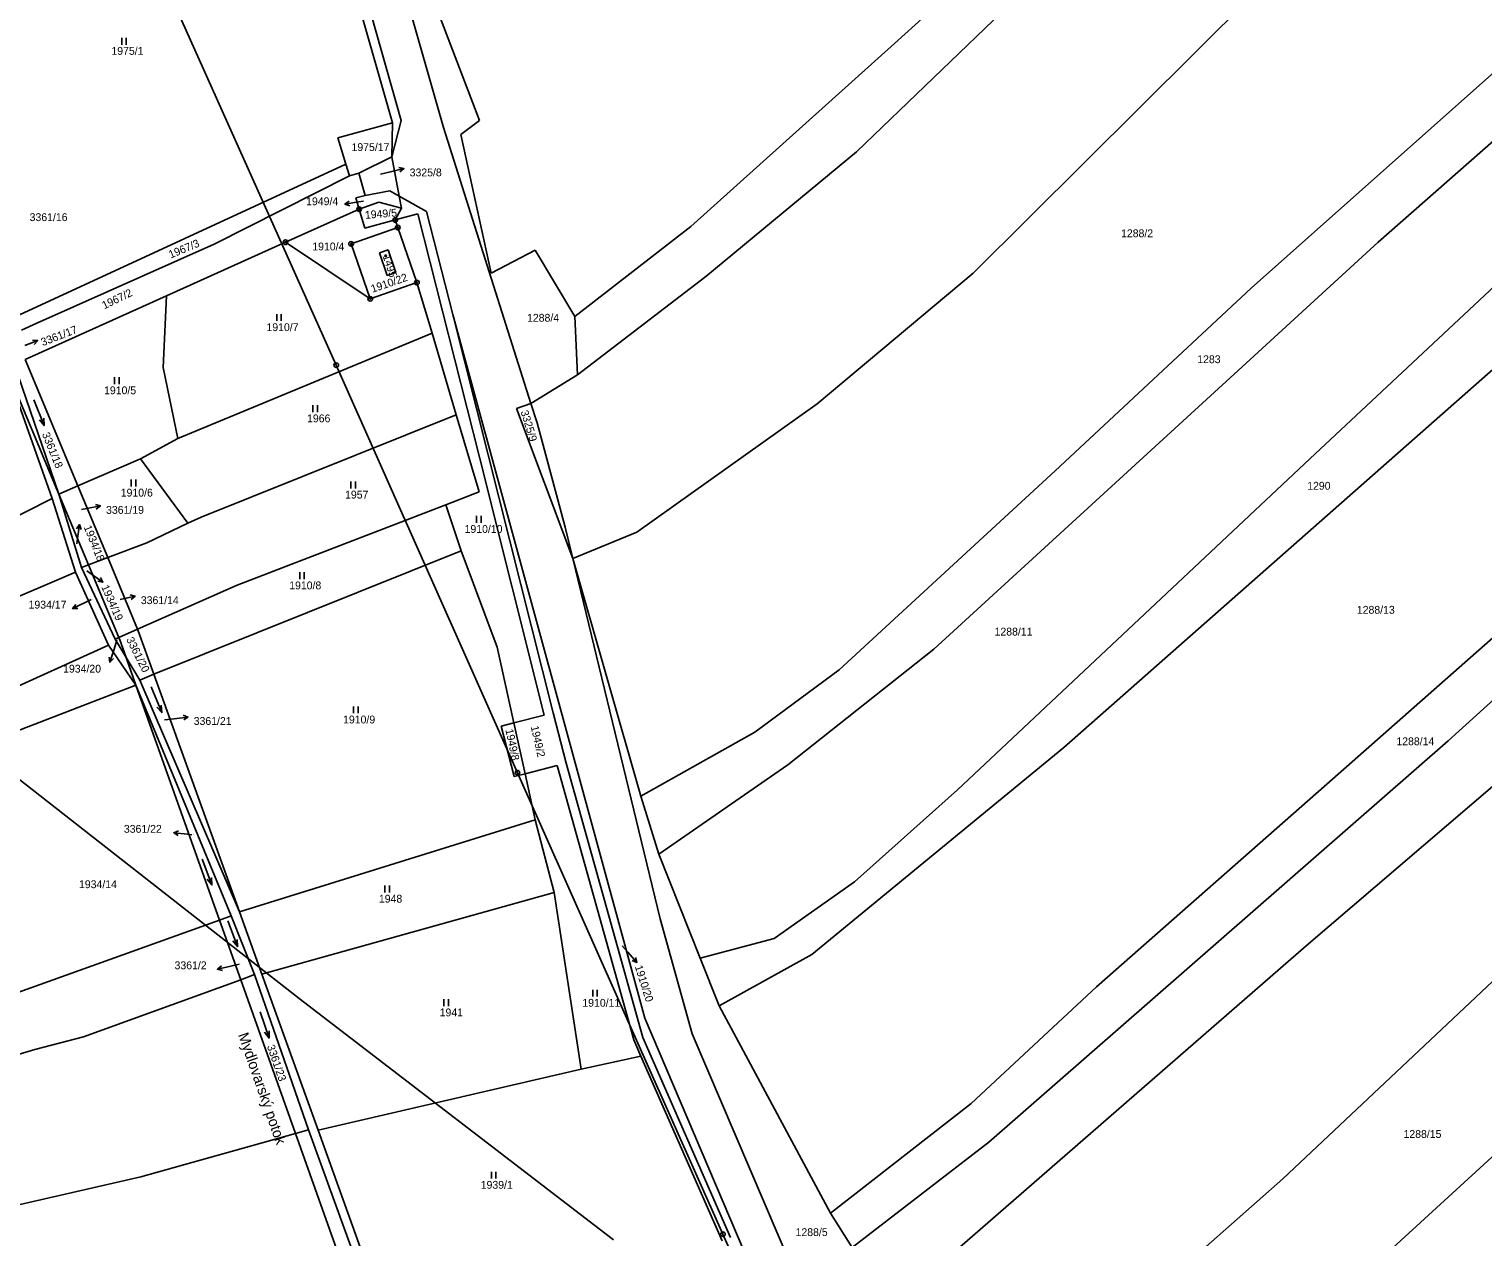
# Model space of a CAD drawing. Extents: x -763205 to -760228, y -1155311 to -1152844.
# Drawn here: x -761366.2 to -761051, y -1154567.3 to -1154305.4 of the extents above; entities that cross this region are included whole.
import ezdxf

# ---------------------------------------------------------------- set-up
doc = ezdxf.new("R2010")
doc.units = 0
for name, color, linetype in [('Vrstva 1', 7, 'Continuous'), ('Vrstva 12', 7, 'Continuous'), ('Vrstva 15', 7, 'Continuous'), ('Vrstva 16', 7, 'Continuous'), ('Vrstva 18', 7, 'Continuous'), ('Vrstva 19', 7, 'Continuous'), ('Vrstva 24', 7, 'Continuous'), ('Vrstva 25', 7, 'Continuous'), ('Vrstva 26', 7, 'Continuous'), ('Vrstva 6', 7, 'Continuous')]:
    doc.layers.add(name, color=color, linetype=linetype)

msp = doc.modelspace()

# ---------------------------------------------------------------- linework, layer by layer
at = {"layer": 'Vrstva 1'}
for p, q in [((-761291.79, -1154272.54), (-761276.38, -1154326.75)), ((-761300.97, -1154278.14), (-761287.46, -1154325.75)), ((-761299.05, -1154277.59), (-761285.54, -1154325.21)), ((-761299.25, -1154329.02), (-761287.46, -1154325.75)), ((-761287.61, -1154333.11), (-761285.54, -1154325.21)), ((-761287.61, -1154333.11), (-761287.46, -1154325.75)), ((-761299.25, -1154329.02), (-761297.52, -1154334.69)), ((-761276.38, -1154326.75), (-761257.43, -1154386.57)), ((-761368.27, -1154367.38), (-761297.52, -1154334.69)), ((-761297.52, -1154334.69), (-761296.73, -1154337.26)), ((-761294.75, -1154336.65), (-761287.61, -1154333.11)), ((-761296.73, -1154337.26), (-761294.75, -1154336.65)), ((-761294.75, -1154336.65), (-761293.35, -1154341.46)), ((-761295.37, -1154342.02), (-761293.35, -1154341.46)), ((-761295.37, -1154342.02), (-761294.66, -1154344.45)), ((-761293.35, -1154341.46), (-761287.98, -1154340.51)), ((-761287.98, -1154340.51), (-761285.96, -1154341.65)), ((-761285.96, -1154341.65), (-761280.03, -1154344.99)), ((-761310.64, -1154351.62), (-761294.66, -1154344.45)), ((-761294.66, -1154344.45), (-761293.45, -1154348.58)), ((-761280.03, -1154344.99), (-761274.37, -1154367.33)), ((-761296.41, -1154351.98), (-761286.29, -1154348.44)), ((-761293.45, -1154348.58), (-761286.86, -1154346.8)), ((-761286.86, -1154346.8), (-761281.97, -1154345.48)), ((-761286.86, -1154346.8), (-761286.29, -1154348.44)), ((-761286.29, -1154348.44), (-761282.14, -1154360.38)), ((-761281.97, -1154345.48), (-761268.6, -1154398.25)), ((-761336.45, -1154363.24), (-761310.64, -1154351.62)), ((-761310.64, -1154351.62), (-761292.25, -1154363.9)), ((-761296.41, -1154351.98), (-761292.25, -1154363.9)), ((-761290.25, -1154353.96), (-761288.38, -1154353.3)), ((-761288.59, -1154358.82), (-761290.25, -1154353.96)), ((-761288.38, -1154353.3), (-761286.71, -1154358.21)), ((-761292.25, -1154363.9), (-761282.14, -1154360.38)), ((-761286.71, -1154358.21), (-761288.59, -1154358.82)), ((-761367.08, -1154377.04), (-761336.45, -1154363.24)), ((-761274.37, -1154367.33), (-761232.7, -1154519.88)), ((-761274.37, -1154367.33), (-761266.66, -1154397.75)), ((-761371.38, -1154378.39), (-761359.75, -1154406.24)), ((-761367.08, -1154377.04), (-761355.65, -1154404.47)), ((-761257.43, -1154386.57), (-761256.1, -1154390.76)), ((-761256.1, -1154390.76), (-761250, -1154413.39)), ((-761268.6, -1154398.25), (-761254.55, -1154454.17)), ((-761266.66, -1154397.75), (-761252.61, -1154453.67)), ((-761355.65, -1154404.47), (-761349.17, -1154420.02)), ((-761359.75, -1154406.24), (-761353.33, -1154421.61)), ((-761250, -1154413.39), (-761248.35, -1154420.2)), ((-761349.17, -1154420.02), (-761342.71, -1154435.53)), ((-761248.35, -1154420.2), (-761229.37, -1154498.34)), ((-761353.33, -1154421.61), (-761346.77, -1154437.32)), ((-761342.71, -1154435.53), (-761342.54, -1154435.93)), ((-761342.54, -1154435.93), (-761339.16, -1154445.32)), ((-761346.77, -1154437.32), (-761346.55, -1154437.85)), ((-761346.55, -1154437.85), (-761345.19, -1154441.68)), ((-761345.19, -1154441.68), (-761343.06, -1154447.66)), ((-761339.16, -1154445.32), (-761320.62, -1154496.82)), ((-761343.06, -1154447.66), (-761324.94, -1154498.63)), ((-761261.12, -1154455.85), (-761254.55, -1154454.17)), ((-761252.61, -1154453.67), (-761249.82, -1154464.62)), ((-761263.85, -1154456.55), (-761261.12, -1154455.85)), ((-761263.85, -1154456.55), (-761261.06, -1154467.49)), ((-761249.82, -1154464.62), (-761233.16, -1154524.09)), ((-761261.06, -1154467.49), (-761258.68, -1154466.88)), ((-761258.68, -1154466.88), (-761251.76, -1154465.12)), ((-761251.76, -1154465.12), (-761235.12, -1154524.6)), ((-761324.94, -1154498.63), (-761320.34, -1154511.55)), ((-761320.62, -1154496.82), (-761315.75, -1154510.36)), ((-761229.37, -1154498.34), (-761222.44, -1154523.28)), ((-761320.34, -1154511.55), (-761308.47, -1154544.94)), ((-761315.75, -1154510.36), (-761303.57, -1154544.18)), ((-761232.7, -1154519.88), (-761191.28, -1154617.37)), ((-761235.12, -1154524.6), (-761233.58, -1154528.12)), ((-761233.16, -1154524.09), (-761214.15, -1154567.44)), ((-761222.44, -1154523.28), (-761184.18, -1154612.91)), ((-761233.58, -1154528.12), (-761216, -1154568.2)), ((-761308.47, -1154544.94), (-761295.54, -1154581.28)), ((-761303.57, -1154544.18), (-761290.58, -1154580.23))]:
    msp.add_line(p, q, dxfattribs=at)
at = {"layer": 'Vrstva 12'}
for p, q in [((-761299.63, -1154378.29), (-761334.03, -1154301.54)), ((-761260.34, -1154466.66), (-761299.63, -1154378.29)), ((-761307.65, -1154515.6), (-761377.53, -1154460.98)), ((-761215.79, -1154566.74), (-761260.34, -1154466.66)), ((-761239.53, -1154568), (-761307.65, -1154515.6)), ((-761186.81, -1154632.39), (-761215.79, -1154566.74))]:
    msp.add_line(p, q, dxfattribs=at)
at = {"layer": 'Vrstva 16'}
for p, q in [((-761284.954, -1154335.644), (-761287.87, -1154336.35)), ((-761290.06, -1154336.88), (-761287.87, -1154336.35)), ((-761297.751, -1154343.364), (-761294.79, -1154342.88)), ((-761293.72, -1154342.7), (-761294.79, -1154342.88)), ((-761364.352, -1154372.959), (-761367.15, -1154374.04)), ((-761354.83, -1154409.57), (-761353.72, -1154409.37)), ((-761350.77, -1154408.825), (-761353.72, -1154409.37)), ((-761355.317, -1154412.869), (-761355.73, -1154415.84)), ((-761355.9, -1154417.03), (-761355.73, -1154415.84)), ((-761353.67, -1154422.92), (-761352.68, -1154423.61)), ((-761350.215, -1154425.32), (-761352.68, -1154423.61)), ((-761356.775, -1154431.069), (-761354.08, -1154429.75)), ((-761352.79, -1154429.12), (-761354.08, -1154429.75)), ((-761346.47, -1154429.09), (-761346.16, -1154429.03)), ((-761343.226, -1154428.406), (-761346.16, -1154429.03)), ((-761348.683, -1154442.707), (-761347.8, -1154439.84)), ((-761347.21, -1154437.94), (-761347.8, -1154439.84)), ((-761336.87, -1154455.2), (-761334.75, -1154454.95)), ((-761331.77, -1154454.601), (-761334.75, -1154454.95)), ((-761334.86, -1154479.686), (-761331.88, -1154480.03)), ((-761330.96, -1154480.14), (-761331.88, -1154480.03)), ((-761237.65, -1154504.21), (-761236.43, -1154505.58)), ((-761234.433, -1154507.819), (-761236.43, -1154505.58)), ((-761325.404, -1154509.293), (-761322.48, -1154508.62)), ((-761320.71, -1154508.21), (-761322.48, -1154508.62))]:
    msp.add_line(p, q, dxfattribs=at)
for points in [[(-761286.044, -1154335.393), (-761284.954, -1154335.644), (-761285.809, -1154336.365)], [(-761296.683, -1154343.696), (-761297.751, -1154343.364), (-761296.844, -1154342.71)], [(-761365.465, -1154372.853), (-761364.352, -1154372.959), (-761365.104, -1154373.786)], [(-761351.844, -1154408.515), (-761350.77, -1154408.825), (-761351.662, -1154409.498)], [(-761355.95, -1154413.79), (-761355.317, -1154412.869), (-761354.959, -1154413.928)], [(-761350.752, -1154424.339), (-761350.215, -1154425.32), (-761351.322, -1154425.161)], [(-761355.657, -1154431.078), (-761356.775, -1154431.069), (-761356.096, -1154430.18)], [(-761344.308, -1154428.125), (-761343.226, -1154428.406), (-761344.1, -1154429.103)], [(-761347.91, -1154441.899), (-761348.683, -1154442.707), (-761348.866, -1154441.604)], [(-761332.822, -1154454.221), (-761331.77, -1154454.601), (-761332.705, -1154455.214)], [(-761333.924, -1154480.298), (-761334.86, -1154479.686), (-761333.81, -1154479.304)], [(-761324.317, -1154509.556), (-761325.404, -1154509.293), (-761324.541, -1154508.581)], [(-761234.726, -1154506.74), (-761234.433, -1154507.819), (-761235.472, -1154507.405)]]:
    msp.add_lwpolyline(points, dxfattribs=at)
at = {"layer": 'Vrstva 24'}
for centre, radius in [((-761294.66, -1154344.45), 0.5), ((-761294.66, -1154344.45), 0.1), ((-761286.86, -1154346.8), 0.5), ((-761286.86, -1154346.8), 0.1), ((-761286.29, -1154348.44), 0.5), ((-761286.29, -1154348.44), 0.1), ((-761310.64, -1154351.62), 0.5), ((-761310.64, -1154351.62), 0.1), ((-761296.41, -1154351.98), 0.5), ((-761296.41, -1154351.98), 0.1), ((-761282.14, -1154360.38), 0.5), ((-761282.14, -1154360.38), 0.1), ((-761292.25, -1154363.9), 0.5), ((-761292.25, -1154363.9), 0.1)]:
    msp.add_circle(centre, radius, dxfattribs=at)
at = {"layer": 'Vrstva 25'}
for p, q in [((-761346.14, -1154308.78), (-761346.14, -1154307.28)), ((-761345.14, -1154308.78), (-761345.14, -1154307.28)), ((-761312.54, -1154368.7), (-761312.54, -1154367.2)), ((-761311.54, -1154368.7), (-761311.54, -1154367.2)), ((-761347.67, -1154382.39), (-761347.67, -1154380.89)), ((-761346.67, -1154382.39), (-761346.67, -1154380.89)), ((-761304.73, -1154388.47), (-761304.73, -1154386.97)), ((-761303.73, -1154388.47), (-761303.73, -1154386.97)), ((-761344.09, -1154404.58), (-761344.09, -1154403.08)), ((-761343.09, -1154404.58), (-761343.09, -1154403.08)), ((-761296.48, -1154405.01), (-761296.48, -1154403.51)), ((-761295.48, -1154405.01), (-761295.48, -1154403.51)), ((-761269.23, -1154412.46), (-761269.23, -1154410.96)), ((-761268.23, -1154412.46), (-761268.23, -1154410.96)), ((-761307.55, -1154424.7), (-761307.55, -1154423.2)), ((-761306.55, -1154424.7), (-761306.55, -1154423.2)), ((-761295.89, -1154453.78), (-761295.89, -1154452.28)), ((-761294.89, -1154453.78), (-761294.89, -1154452.28)), ((-761289.12, -1154492.64), (-761289.12, -1154491.14)), ((-761288.12, -1154492.64), (-761288.12, -1154491.14)), ((-761244.03, -1154515.22), (-761244.03, -1154513.72)), ((-761243.03, -1154515.22), (-761243.03, -1154513.72)), ((-761276.28, -1154517.3), (-761276.28, -1154515.8)), ((-761275.28, -1154517.3), (-761275.28, -1154515.8)), ((-761266, -1154554.69), (-761266, -1154553.19)), ((-761265, -1154554.69), (-761265, -1154553.19))]:
    msp.add_line(p, q, dxfattribs=at)
for points in [[(-761365.203, -1154385.808), (-761362.957, -1154391.372), (-761363.055, -1154389.794)], [(-761362.957, -1154391.372), (-761363.982, -1154390.168)], [(-761339.728, -1154448.06), (-761337.472, -1154453.62), (-761337.573, -1154452.042)], [(-761337.472, -1154453.62), (-761338.499, -1154452.418)], [(-761328.714, -1154485.385), (-761326.586, -1154490.995), (-761326.65, -1154489.415)], [(-761326.586, -1154490.995), (-761327.585, -1154489.77)], [(-761323.133, -1154498.771), (-761321.027, -1154504.389), (-761321.085, -1154502.809)], [(-761321.027, -1154504.389), (-761322.022, -1154503.16)], [(-761316.125, -1154518.53), (-761314.195, -1154524.21), (-761314.204, -1154522.629)], [(-761314.195, -1154524.21), (-761315.151, -1154522.951)]]:
    msp.add_lwpolyline(points, dxfattribs=at)
msp.add_circle((-761288.91, -1154354.58), 0.175, dxfattribs=at)
at = {"layer": 'Vrstva 26'}
for centre in [(-761299.63, -1154378.29), (-761260.34, -1154466.66), (-761215.79, -1154566.74)]:
    msp.add_circle(centre, 0.5, dxfattribs=at)
at = {"layer": 'Vrstva 6'}
for p, q in [((-761178.62, -1154308.55), (-761126.48, -1154261.31)), ((-761161.56, -1154358.31), (-761083.04, -1154280.22)), ((-761186.86, -1154332.05), (-761153.47, -1154299.93)), ((-761277.27, -1154302.54), (-761268.59, -1154325.19)), ((-761222.73, -1154348.2), (-761178.62, -1154308.55)), ((-761101.31, -1154361.62), (-761041.32, -1154308.23)), ((-761073.77, -1154351.62), (-761033.07, -1154315.82)), ((-761272.6, -1154328.25), (-761268.59, -1154325.19)), ((-761272.6, -1154328.25), (-761266.07, -1154358.33)), ((-761219.53, -1154359.05), (-761186.86, -1154332.05)), ((-761287.61, -1154333.11), (-761285.96, -1154341.65)), ((-761326.09, -1154352.06), (-761296.73, -1154337.26)), ((-761285.96, -1154341.65), (-761285.45, -1154344.26)), ((-761294.66, -1154344.45), (-761290.39, -1154342.94)), ((-761290.39, -1154342.94), (-761285.45, -1154344.26)), ((-761286.86, -1154346.8), (-761285.45, -1154344.26)), ((-761247.93, -1154367.76), (-761222.73, -1154348.2)), ((-761088.59, -1154398.58), (-761034.31, -1154347.8)), ((-761364.53, -1154369.17), (-761326.09, -1154352.06)), ((-761266.07, -1154358.33), (-761256.5, -1154353.35)), ((-761256.5, -1154353.35), (-761247.93, -1154367.76)), ((-761104.93, -1154380.26), (-761073.77, -1154351.62)), ((-761282.14, -1154360.38), (-761278.86, -1154371.32)), ((-761247.34, -1154380.36), (-761219.53, -1154359.05)), ((-761195.39, -1154386.68), (-761161.56, -1154358.31)), ((-761337.15, -1154378.81), (-761336.45, -1154363.24)), ((-761143.75, -1154401.17), (-761101.31, -1154361.62)), ((-761367.86, -1154370.69), (-761364.53, -1154369.17)), ((-761247.93, -1154367.76), (-761247.34, -1154380.36)), ((-761141.9, -1154461.19), (-761035.71, -1154367.6)), ((-761333.94, -1154394.21), (-761278.86, -1154371.32)), ((-761278.86, -1154371.32), (-761273.65, -1154389.04)), ((-761371.38, -1154378.39), (-761361.24, -1154407.21)), ((-761369.53, -1154377.81), (-761359.75, -1154406.24)), ((-761337.15, -1154378.81), (-761333.94, -1154394.21)), ((-761257.43, -1154386.57), (-761247.34, -1154380.36)), ((-761170.05, -1154439.86), (-761104.93, -1154380.26)), ((-761328.9, -1154411.24), (-761273.65, -1154389.04)), ((-761273.65, -1154389.04), (-761268.68, -1154405.72)), ((-761260.54, -1154387.71), (-761257.43, -1154386.57)), ((-761260.54, -1154387.71), (-761248.35, -1154420.2)), ((-761234.44, -1154414.47), (-761195.39, -1154386.68)), ((-761342.04, -1154398.59), (-761333.94, -1154394.21)), ((-761355.65, -1154404.47), (-761342.04, -1154398.59)), ((-761342.04, -1154398.59), (-761331.82, -1154412.55)), ((-761164.94, -1154470.36), (-761088.59, -1154398.58)), ((-761190.57, -1154444.39), (-761143.75, -1154401.17)), ((-761359.75, -1154406.24), (-761355.65, -1154404.47)), ((-761084.85, -1154469.18), (-761011.08, -1154403.94)), ((-761379.34, -1154416.34), (-761361.24, -1154407.21)), ((-761361.24, -1154407.21), (-761356.18, -1154423.17)), ((-761359.75, -1154406.24), (-761354.86, -1154422.2)), ((-761275.86, -1154408.6), (-761268.68, -1154405.72)), ((-761331.82, -1154412.55), (-761328.9, -1154411.24)), ((-761321.08, -1154425.98), (-761275.86, -1154408.6)), ((-761275.86, -1154408.6), (-761272.58, -1154418.57)), ((-761340.73, -1154416.79), (-761331.82, -1154412.55)), ((-761248.35, -1154420.2), (-761234.44, -1154414.47)), ((-761349.17, -1154420.02), (-761340.73, -1154416.79)), ((-761353.33, -1154421.61), (-761349.17, -1154420.02)), ((-761339.16, -1154445.32), (-761272.58, -1154418.57)), ((-761272.58, -1154418.57), (-761264.74, -1154439.46)), ((-761248.35, -1154420.2), (-761233.63, -1154471.76)), ((-761058.57, -1154459.73), (-761012.73, -1154418.24)), ((-761379.98, -1154433.36), (-761356.18, -1154423.17)), ((-761356.18, -1154423.17), (-761349.04, -1154438.98)), ((-761354.86, -1154422.2), (-761353.33, -1154421.61)), ((-761354.86, -1154422.2), (-761347.58, -1154437.68)), ((-761342.71, -1154435.53), (-761321.08, -1154425.98)), ((-761346.77, -1154437.32), (-761342.71, -1154435.53)), ((-761380.94, -1154453.53), (-761349.04, -1154438.98)), ((-761349.04, -1154438.98), (-761343.06, -1154447.66)), ((-761347.58, -1154437.68), (-761346.77, -1154437.32)), ((-761347.58, -1154437.68), (-761345.19, -1154441.68)), ((-761264.74, -1154439.46), (-761261.12, -1154455.85)), ((-761089.36, -1154504.22), (-761011.39, -1154437.42)), ((-761345.19, -1154441.68), (-761342.23, -1154446.62)), ((-761201.76, -1154464.99), (-761170.05, -1154439.86)), ((-761342.23, -1154446.62), (-761339.16, -1154445.32)), ((-761208.9, -1154457.88), (-761190.57, -1154444.39)), ((-761377.53, -1154460.98), (-761343.06, -1154447.66)), ((-761343.06, -1154447.66), (-761322.38, -1154497.71)), ((-761342.23, -1154446.62), (-761320.62, -1154496.82)), ((-761261.12, -1154455.85), (-761258.68, -1154466.88)), ((-761233.63, -1154471.76), (-761208.9, -1154457.88)), ((-761196.5, -1154506.09), (-761141.9, -1154461.19)), ((-761158.12, -1154546.77), (-761058.57, -1154459.73)), ((-761229.7, -1154484.32), (-761201.76, -1154464.99)), ((-761258.68, -1154466.88), (-761256.48, -1154476.85)), ((-761187.26, -1154490.31), (-761164.94, -1154470.36)), ((-761134.83, -1154513.1), (-761084.85, -1154469.18)), ((-761233.63, -1154471.76), (-761229.7, -1154484.32)), ((-761320.62, -1154496.82), (-761256.48, -1154476.85)), ((-761256.48, -1154476.85), (-761252.41, -1154492.64)), ((-761229.7, -1154484.32), (-761220.73, -1154506.92)), ((-761315.75, -1154510.36), (-761252.41, -1154492.64)), ((-761252.41, -1154492.64), (-761246.52, -1154530.94)), ((-761204.72, -1154502.61), (-761187.26, -1154490.31)), ((-761371.5, -1154515.31), (-761324.94, -1154498.63)), ((-761324.94, -1154498.63), (-761322.38, -1154497.71)), ((-761322.38, -1154497.71), (-761317.34, -1154510.46)), ((-761220.73, -1154506.92), (-761204.72, -1154502.61)), ((-761094.39, -1154554.74), (-761038.88, -1154502.41)), ((-761156.12, -1154562.31), (-761089.36, -1154504.22)), ((-761220.73, -1154506.92), (-761216.61, -1154517.23)), ((-761216.61, -1154517.23), (-761196.5, -1154506.09)), ((-761354.45, -1154523.92), (-761320.34, -1154511.55)), ((-761320.34, -1154511.55), (-761317.34, -1154510.46)), ((-761317.34, -1154510.46), (-761305.61, -1154544.11)), ((-761161.95, -1154538.42), (-761134.83, -1154513.1)), ((-761216.61, -1154517.23), (-761192.5, -1154562.2)), ((-761364.95, -1154526.68), (-761354.45, -1154523.92)), ((-761436.54, -1154547.69), (-761364.95, -1154526.68)), ((-761303.57, -1154544.18), (-761246.52, -1154530.94)), ((-761246.52, -1154530.94), (-761233.58, -1154528.12)), ((-761192.5, -1154562.2), (-761161.95, -1154538.42)), ((-761342.03, -1154554.29), (-761308.47, -1154544.94)), ((-761308.47, -1154544.94), (-761305.61, -1154544.11)), ((-761305.61, -1154544.11), (-761292.29, -1154580.84)), ((-761187.81, -1154569.63), (-761158.12, -1154546.77)), ((-761094.15, -1154591.31), (-761043.42, -1154544.82)), ((-761392.63, -1154565.91), (-761342.03, -1154554.29)), ((-761129.74, -1154585.83), (-761094.39, -1154554.74)), ((-761192.5, -1154562.2), (-761187.81, -1154569.63)), ((-761180.09, -1154583.16), (-761156.12, -1154562.31))]:
    msp.add_line(p, q, dxfattribs=at)

# ---------------------------------------------------------------- texts
at = {"layer": 'Vrstva 15'}
msp.add_text('Mydlovarský potok', height=2.3, rotation=289.22909, dxfattribs=at).set_placement((-761320.951, -1154523.486))
at = {"layer": 'Vrstva 16'}
for s, p in [('3325/8', (-761283.713, -1154337.34)), ('1949/4', (-761306.157, -1154343.6)), ('3361/16', (-761366.103, -1154347.04)), ('3361/19', (-761349.533, -1154410.52)), ('1934/17', (-761366.333, -1154431.07)), ('3361/14', (-761341.993, -1154430.1)), ('1934/20', (-761358.84, -1154444.96)), ('3361/21', (-761330.533, -1154456.3)), ('3361/22', (-761345.668, -1154479.69)), ('3361/2', (-761334.682, -1154509.29))]:
    msp.add_text(s, height=1.7, dxfattribs=at).set_placement(p)
for s, rotation, p in [('3361/17', 21.02755, (-761363.268, -1154374.172)), ('1934/18', 291.97929, (-761354.403, -1154413.384)), ('1934/19', 293.69817, (-761350.609, -1154426.363)), ('1910/20', 287.68211, (-761234.93, -1154508.71))]:
    msp.add_text(s, height=1.7, rotation=rotation, dxfattribs=at).set_placement(p)
at = {"layer": 'Vrstva 18'}
for s, height, p in [('1975/1', 1.7, (-761348.377, -1154310.98)), ('1975/17', 1.7, (-761296.317, -1154331.85)), ('3325/8', 0.1, (-761290.046, -1154336.88)), ('1949/4', 0.1, (-761293.697, -1154342.7)), ('1288/2', 1.7, (-761129.487, -1154350.54)), ('1910/4', 1.7, (-761304.827, -1154353.39)), ('1288/4', 1.7, (-761258.267, -1154368.86)), ('1910/7', 1.7, (-761314.757, -1154370.9)), ('1283', 1.7, (-761112.967, -1154377.85)), ('1910/5', 1.7, (-761349.967, -1154384.59)), ('1966', 1.7, (-761305.957, -1154390.67)), ('1910/6', 1.7, (-761346.347, -1154406.78)), ('1290', 1.7, (-761089.127, -1154405.29)), ('1957', 1.7, (-761297.717, -1154407.21)), ('3361/19', 0.1, (-761354.816, -1154409.57)), ('1910/10', 1.7, (-761271.807, -1154414.66)), ('1934/18', 0.1, (-761355.877, -1154417.03)), ('1934/19', 0.1, (-761353.647, -1154422.92)), ('1910/8', 1.7, (-761309.827, -1154426.9)), ('1934/17', 0.1, (-761352.767, -1154429.12)), ('3361/14', 0.1, (-761346.456, -1154429.09)), ('1288/13', 1.7, (-761078.367, -1154432.19)), ('1288/11', 1.7, (-761156.907, -1154436.92)), ('1934/20', 0.1, (-761347.187, -1154437.94)), ('3361/21', 0.1, (-761336.856, -1154455.2)), ('1910/9', 1.7, (-761298.147, -1154455.98)), ('1288/14', 1.7, (-761069.797, -1154460.71)), ('3361/22', 0.1, (-761330.946, -1154480.14)), ('1934/14', 1.7, (-761355.397, -1154491.7)), ('1948', 1.7, (-761290.377, -1154494.84)), ('1910/20', 0.1, (-761237.627, -1154504.21)), ('3361/2', 0.1, (-761320.696, -1154508.21)), ('1941', 1.7, (-761277.207, -1154519.5)), ('1910/11', 1.7, (-761246.277, -1154517.42)), ('1288/15', 1.7, (-761068.247, -1154545.87)), ('1939/1', 1.7, (-761268.307, -1154556.89)), ('1288/5', 1.7, (-761200.047, -1154567.15))]:
    msp.add_text(s, height=height, dxfattribs=at).set_placement(p)
for s, rotation, p in [('1949/5', 4.35448, (-761293.348, -1154346.56)), ('1967/3', 22.74643, (-761335.528, -1154355.168)), ('1910/22', 19.0222, (-761291.775, -1154362.598)), ('1967/2', 25.7831, (-761349.926, -1154366.189)), ('3325/9', 287.10915, (-761259.68, -1154388.367)), ('3361/18', 292.09388, (-761363.461, -1154393.23)), ('3361/20', 296.50566, (-761345.204, -1154437.752)), ('1949/8', 281.72335, (-761262.96, -1154457.345)), ('1949/2', 282.58278, (-761257.474, -1154456.663)), ('3361/23', 289.05721, (-761314.682, -1154525.984))]:
    msp.add_text(s, height=1.7, rotation=rotation, dxfattribs=at).set_placement(p)
at = {"layer": 'Vrstva 19'}
msp.add_text('1495', height=1.7, rotation=288.08318, dxfattribs=at).set_placement((-761289.587, -1154354.623))

doc.saveas('drawing.dxf')
